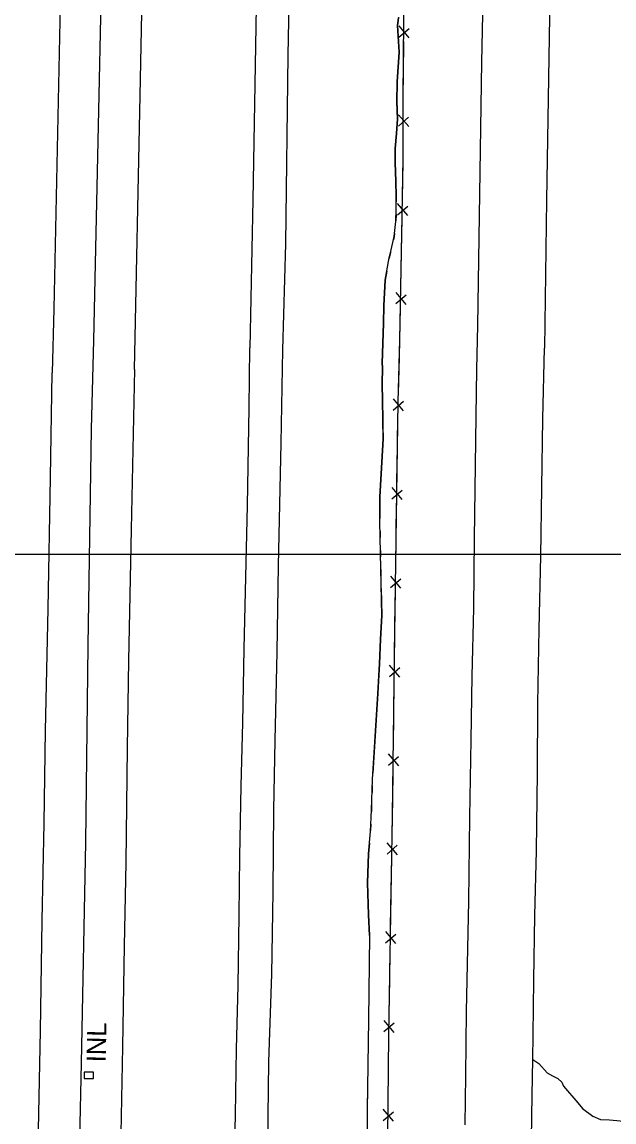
# Model space of a CAD drawing. Extents: x 591954 to 597000, y 198576 to 213500.
# Drawn here: x 594130.7 to 594316.3, y 209321.9 to 209666.9 of the extents above; entities that cross this region are included whole.
import ezdxf

# ---------------------------------------------------------------- set-up
doc = ezdxf.new("R2010")
doc.units = 0
for name, color, linetype in [('Level 10', 7, 'Continuous'), ('Level 11', 7, 'Continuous'), ('Level 15', 7, 'Continuous'), ('Level 17', 7, 'Continuous'), ('Level 19', 7, 'Continuous')]:
    doc.layers.add(name, color=color, linetype=linetype)

msp = doc.modelspace()

# ---------------------------------------------------------------- linework, layer by layer
at = {"layer": 'Level 10'}
msp.add_line((593000, 209500), (595000, 209500), dxfattribs=at)
msp.add_line((593000, 209500), (595000, 209500), dxfattribs=at)
at = {"layer": 'Level 11'}
for points in [[(594273.55, 209571.74), (594274.89, 209654.31), (594276.74, 209744.69), (594278, 209822.45), (594279.28, 209926.53), (594280.94, 210009.26), (594282.49, 210088.62), (594284.08, 210168.96), (594285.71, 210241.93), (594286.96, 210300.65), (594288.06, 210363.42), (594289.4, 210423.97), (594290.55, 210476.1)], [(594229.6, 210467.1), (594228.81, 210411.39), (594227.76, 210348.66), (594227.11, 210308.31), (594225.62, 210249.63), (594225.06, 210183.61), (594223.38, 210126.98), (594222.13, 210071.24), (594221.41, 210028.51), (594219.93, 209936.36), (594218.23, 209881.96), (594217.35, 209830.08), (594216.59, 209771.99), (594215.22, 209715.78), (594214.05, 209656.51), (594213.29, 209597.34)], [(594166, 209557.94), (594167.75, 209643.84), (594170.38, 209773.79), (594172.65, 209883.33), (594174.11, 209963.62), (594175.98, 210067.92), (594177.49, 210147.09), (594179.2, 210230.98), (594180.76, 210311.04), (594181.64, 210378.28), (594183.44, 210463.91)], [(594218.89, 210465.12), (594217.58, 210375.18), (594215.96, 210285.74), (594214.35, 210198.11), (594213.19, 210125.12), (594211.87, 210067.8), (594210.6, 210005.81), (594209.2, 209919.46), (594207.71, 209857.09), (594205.78, 209771.22), (594204.63, 209701.91), (594203.03, 209611.16), (594202.11, 209564.73)], [(594157.59, 210460.37), (594156.27, 210405.15), (594155.43, 210336.18), (594154.34, 210277.94), (594153.25, 210209.33), (594151.28, 210127.01), (594150.06, 210058.26), (594149.03, 209996.98), (594147.49, 209928.92), (594146.44, 209880.43), (594145.09, 209804.76), (594143.95, 209730.46), (594142.54, 209667.26), (594140.73, 209577.01), (594140.2, 209556.9)], [(594297.49, 209734.27), (594296.41, 209687.83), (594295.15, 209611.05), (594294.44, 209564.67)], [(594213.29, 209597.34), (594212.32, 209564.12)], [(594273.12, 209543.32), (594273.32, 209557.99), (594273.55, 209571.74)], [(594197.29, 209310.62), (594197.62, 209324.14), (594197.95, 209344.84), (594198.45, 209364.57), (594198.81, 209386.73), (594198.98, 209405.2), (594199.38, 209427.39), (594199.93, 209447.14), (594200.37, 209470.36), (594201.4, 209515.3), (594201.87, 209545.95), (594202.11, 209564.73)], [(594212.32, 209564.12), (594211.88, 209534.8), (594211.06, 209496.46), (594210.61, 209469.39), (594209.94, 209441.55), (594209.59, 209419.68), (594209.31, 209394.08), (594208.91, 209368.27), (594207.95, 209340.72), (594207.75, 209323.71), (594207.55, 209300.76)], [(594290.83, 209341.54), (594290.98, 209349.28), (594291.12, 209366.34), (594291.46, 209386.65), (594291.98, 209406.92), (594292.25, 209431.53), (594292.43, 209453.12), (594292.81, 209476.54), (594293.37, 209499.35), (594293.97, 209542.48), (594294.44, 209564.67)], [(594135.65, 209309.07), (594136.49, 209350.44), (594137.06, 209385.05), (594137.67, 209415.63), (594138.13, 209444.66), (594138.91, 209482.89), (594139.63, 209524.02), (594140.2, 209556.9)], [(594166, 209557.94), (594164.92, 209507.7), (594164.11, 209466.61), (594163.69, 209439.3), (594163.3, 209403.16), (594162.71, 209377.17), (594162.22, 209345.42), (594161.02, 209285.61)], [(594269.61, 209320.97), (594269.81, 209336.46), (594270, 209356.57), (594270.76, 209391.17), (594271.09, 209417.54), (594271.52, 209441.82), (594271.84, 209461.79), (594272.34, 209483.11), (594272.6, 209504.92), (594273.12, 209543.32)], [(594290.05, 209295.45), (594290.17, 209302.87), (594290.6, 209330.35), (594290.83, 209341.54)]]:
    msp.add_lwpolyline(points, dxfattribs=at)
at = {"layer": 'Level 15'}
for p, q in [((594248.87, 209662.15), (594252.06, 209664.92)), ((594252.1, 209661.96), (594248.89, 209665.7)), ((594248.71, 209634.29), (594251.89, 209637.07)), ((594251.95, 209634.11), (594248.72, 209637.83)), ((594248.41, 209606.45), (594251.62, 209609.19)), ((594251.64, 209606.23), (594248.46, 209609.99)), ((594247.89, 209578.6), (594251.12, 209581.33)), ((594251.13, 209578.36), (594247.96, 209582.14)), ((594247.06, 209545.23), (594250.27, 209547.98)), ((594250.29, 209545.01), (594247.12, 209548.78)), ((594246.67, 209517.37), (594249.88, 209520.12)), ((594249.9, 209517.16), (594246.72, 209520.92)), ((594246.27, 209489.51), (594249.48, 209492.27)), ((594249.51, 209489.3), (594246.33, 209493.06)), ((594245.91, 209461.65), (594249.12, 209464.41)), ((594249.15, 209461.44), (594245.95, 209465.2)), ((594245.55, 209433.8), (594248.76, 209436.55)), ((594248.79, 209433.59), (594245.6, 209437.34)), ((594245.14, 209405.95), (594248.36, 209408.69)), ((594248.38, 209405.72), (594245.2, 209409.49)), ((594244.66, 209378.09), (594247.88, 209380.83)), ((594247.9, 209377.87), (594244.72, 209381.64)), ((594244.18, 209350.24), (594247.4, 209352.98)), ((594247.42, 209350.01), (594244.24, 209353.78)), ((594243.91, 209322.36), (594247.11, 209325.13)), ((594247.15, 209322.17), (594243.94, 209325.91))]:
    msp.add_line(p, q, dxfattribs=at)
for points in [[(594153.2, 209567.1), (594154.78, 209639.18), (594156.21, 209707.43), (594157.11, 209758.95), (594157.96, 209822.97), (594160.01, 209891.01), (594160.63, 209946.29), (594161.15, 209980.67), (594162.5, 210064.26), (594163.88, 210130.78), (594165.43, 210205.33), (594167.18, 210293.06), (594170.42, 210440.17), (594170.79, 210474.62)], [(594249.18, 209567.28), (594249.81, 209600.28), (594250.18, 209624.19), (594250.23, 209643.38), (594250.41, 209667.56), (594250.4, 209679.71), (594250.55, 209684.83), (594250.49, 209694), (594250.99, 209711.18), (594251.22, 209740.89), (594251.78, 209769.76), (594252.41, 209801.43), (594253, 209831.98), (594253.48, 209862.71), (594253.83, 209882.81), (594254.4, 209903.35), (594254.86, 209942.67), (594255.54, 209974.83), (594256.2, 210010.12), (594256.58, 210041.17), (594256.76, 210064.81), (594257.57, 210094.06), (594258.25, 210131.31), (594258.9, 210171.78)], [(594250.28, 209650.85), (594250.36, 209660.81)], [(594250.22, 209639.53), (594250.23, 209643.38), (594250.28, 209650.85)], [(594250.17, 209622.99), (594250.18, 209624.19), (594250.2, 209632.95)], [(594249.99, 209611.68), (594250.17, 209622.99)], [(594249.71, 209595.14), (594249.81, 209600.28), (594249.88, 209605.09)], [(594249.49, 209583.82), (594249.71, 209595.14)], [(594249.18, 209567.28), (594249.37, 209577.24)], [(594135.38, 208639.54), (594137.43, 208739.24), (594139.4, 208839.43), (594140.9, 208925.15), (594142.73, 209005.6), (594143.47, 209041.57), (594144.43, 209105.77), (594146.4, 209185.88), (594147.82, 209268.8), (594149.34, 209340.3), (594150.77, 209409.58), (594151.44, 209471.31), (594152.49, 209539.23), (594153.2, 209567.1)], [(594234.66, 208642.52), (594236.04, 208712.36), (594237.53, 208786), (594238.27, 208847.42), (594239.97, 208929.79), (594240.36, 208989.83), (594241.31, 209056.47), (594242.13, 209110.58), (594242.99, 209150.03), (594243.64, 209195.61), (594244.14, 209235.56), (594245.06, 209285.46), (594245.66, 209349.08), (594246.85, 209418.16), (594247.68, 209482.91), (594248.59, 209547.76), (594249.18, 209567.28)], [(594249.01, 209561.77), (594249.18, 209567.28)], [(594248.68, 209550.46), (594249.01, 209561.77)], [(594248.4, 209533.92), (594248.54, 209543.88)], [(594248.24, 209522.6), (594248.4, 209533.92)], [(594248.01, 209506.07), (594248.15, 209516.02)], [(594247.85, 209494.74), (594248.01, 209506.07)], [(594247.62, 209478.21), (594247.68, 209482.91), (594247.76, 209488.16)], [(594247.48, 209466.89), (594247.62, 209478.21)], [(594247.27, 209450.35), (594247.39, 209460.31)], [(594247.12, 209439.03), (594247.27, 209450.35)], [(594246.91, 209422.49), (594247.04, 209432.45)], [(594246.73, 209411.17), (594246.85, 209418.16), (594246.91, 209422.49)], [(594246.45, 209394.64), (594246.62, 209404.59)], [(594246.25, 209383.32), (594246.45, 209394.64)], [(594245.97, 209366.78), (594246.14, 209376.74)], [(594245.77, 209355.46), (594245.97, 209366.78)], [(594245.57, 209338.92), (594245.66, 209348.88)], [(594245.46, 209327.6), (594245.57, 209338.92)], [(594153.17, 209335.49), (594153.17, 209337.49), (594150.17, 209337.49), (594150.17, 209335.49), (594153.17, 209335.49)]]:
    msp.add_lwpolyline(points, dxfattribs=at)
at = {"layer": 'Level 17'}
for points in [[(594290.83, 209341.54), (594292.68, 209340.28), (594295.31, 209337.29), (594296.95, 209336.42), (594298.69, 209335.52), (594299.97, 209334.37), (594300.47, 209333.11)], [(594300.47, 209333.11), (594304.99, 209327.91), (594306.44, 209326.08), (594309.62, 209323.67), (594312.05, 209322.71), (594314.83, 209322.62), (594320.55, 209322.07), (594324.05, 209322.23), (594328.85, 209322.42), (594331.43, 209322.56), (594336.93, 209323.3), (594339.58, 209325.92), (594340.55, 209329.75), (594340.48, 209332.64)]]:
    msp.add_lwpolyline(points, dxfattribs=at)
at = {"layer": 'Level 19'}
for points in [[(594243.66, 209559.89), (594244.03, 209572.35), (594244.18, 209578.02), (594244.58, 209585.97), (594245.83, 209592.92), (594246.22, 209594.55), (594247.35, 209599.62), (594247.91, 209604.36), (594248, 209608.31), (594247.95, 209612.22), (594247.9, 209617.03), (594247.64, 209622.78), (594247.73, 209627.24), (594248.13, 209632), (594248.39, 209636.58), (594248.2, 209641.89), (594248.34, 209648.18), (594248.92, 209657.49), (594248.46, 209665.85), (594248.69, 209668.26)], [(594248.76, 209668.47), (594248.69, 209668.26), (594248.46, 209665.85), (594248.92, 209657.49), (594248.34, 209648.18), (594248.2, 209641.89), (594248.29, 209639.52)], [(594248.29, 209639.52), (594248.39, 209636.58), (594248.13, 209632), (594247.73, 209627.24), (594247.64, 209622.78), (594247.9, 209617.03), (594247.95, 209612.22), (594247.97, 209610.56)], [(594247.96, 209606.56), (594247.91, 209604.56)], [(594247.46, 209600.58), (594247.35, 209599.62), (594247.12, 209598.62)], [(594246.25, 209594.71), (594246.22, 209594.55), (594245.83, 209592.92), (594245.8, 209592.76)], [(594245.09, 209588.83), (594244.58, 209585.97), (594244.18, 209578.02), (594244.03, 209572.35), (594243.66, 209559.89)], [(594239.69, 209380.36), (594239.32, 209386.9), (594238.98, 209396.9), (594239.36, 209405.97), (594239.94, 209413.03), (594240.27, 209419.75), (594240.56, 209429.37), (594242.22, 209456.26), (594242.82, 209465.62), (594243.08, 209473.32), (594243.46, 209480.74), (594242.87, 209510.23), (594242.9, 209517.96), (594243.33, 209525.2), (594243.93, 209536.15), (594243.81, 209542.28), (594243.67, 209548.08), (594243.56, 209553.42), (594243.69, 209558.58), (594243.66, 209559.89)], [(594243.66, 209559.89), (594243.69, 209558.58), (594243.56, 209553.42), (594243.67, 209548.08), (594243.81, 209542.28), (594243.85, 209540.18)], [(594243.85, 209540.18), (594243.93, 209536.15), (594243.33, 209525.2), (594242.9, 209517.96), (594242.87, 209511.21)], [(594242.93, 209507.21), (594242.97, 209505.21)], [(594243.05, 209501.21), (594243.09, 209499.21)], [(594243.17, 209495.21), (594243.21, 209493.21)], [(594243.29, 209489.21), (594243.46, 209480.74), (594243.08, 209473.32), (594242.82, 209465.62), (594242.48, 209460.24)], [(594242.48, 209460.24), (594242.22, 209456.26), (594240.68, 209431.29)], [(594240.5, 209427.3), (594240.44, 209425.3)], [(594240.31, 209421.3), (594240.27, 209419.75), (594240.24, 209419.3)], [(594240.05, 209415.31), (594239.96, 209413.31)], [(594239.64, 209409.32), (594239.36, 209405.97), (594238.98, 209396.9), (594239.32, 209386.9), (594239.69, 209380.36)], [(594239.69, 209380.36), (594239.36, 209353.96), (594238.86, 209325.63), (594238.76, 209296.02), (594238.23, 209265.63), (594237.51, 209246.05), (594236.12, 209223.48), (594234.65, 209204), (594234.41, 209175.08)], [(594239.69, 209380.36), (594239.36, 209353.96), (594239.31, 209351.36)], [(594239.24, 209347.36), (594239.21, 209345.36)], [(594239.14, 209341.36), (594239.1, 209339.36)], [(594239.03, 209335.36), (594238.99, 209333.36)], [(594238.92, 209329.36), (594238.86, 209325.63), (594238.77, 209300.36)]]:
    msp.add_lwpolyline(points, dxfattribs=at)

# ---------------------------------------------------------------- texts
at = {"layer": 'Level 15'}
msp.add_text('INL', height=6, rotation=88.821, dxfattribs=at).set_placement((594156.95, 209340.57))

doc.saveas('drawing.dxf')
